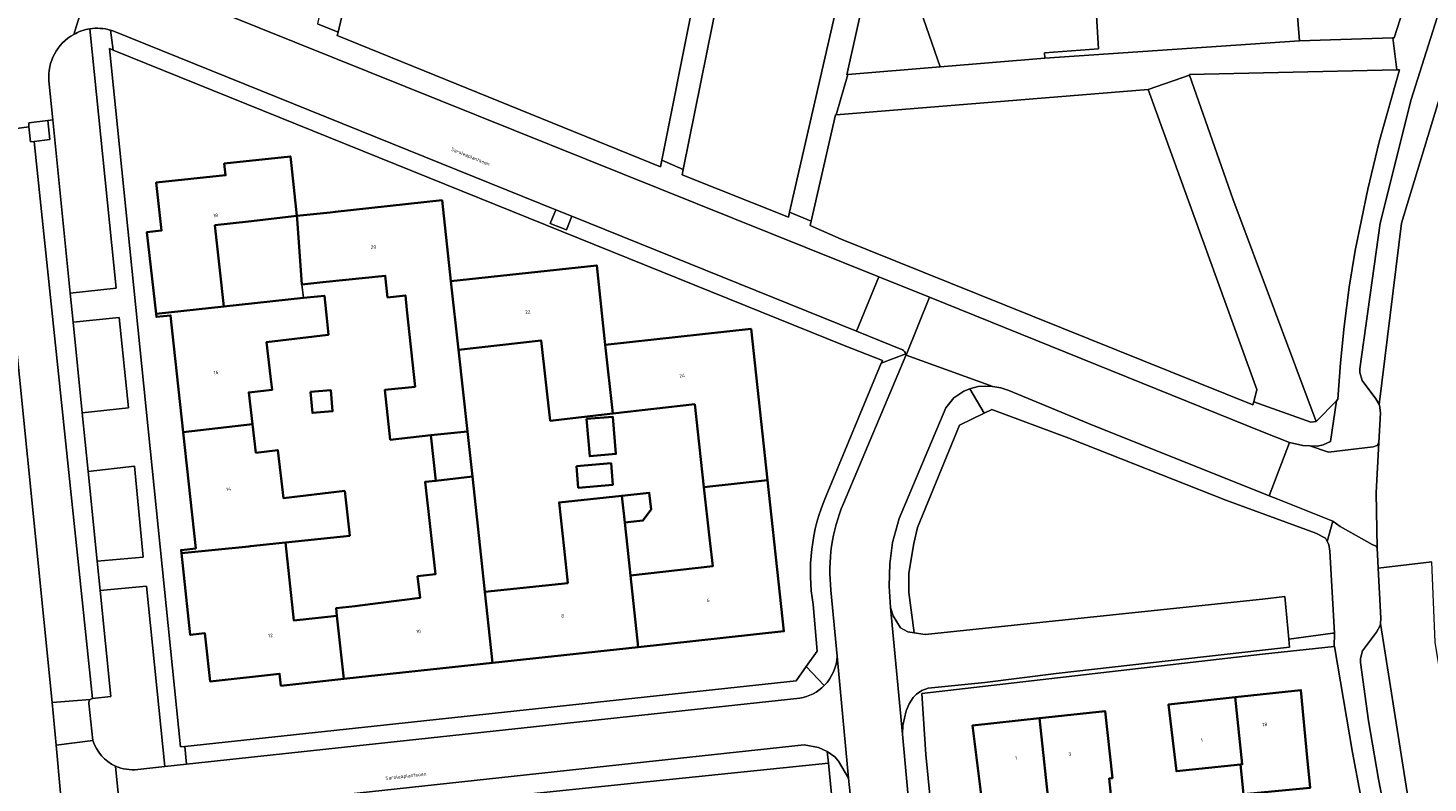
# Model space of a CAD drawing. Header units: metres. Extents: x 197700 to 204338, y 317132 to 325229.
# Tile 1002 of 1056: x 198874 to 199017, y 321517 to 321594. Entities that reach past the tile are written whole.
import ezdxf
from ezdxf.enums import TextEntityAlignment as Align

# ---------------------------------------------------------------- set-up
doc = ezdxf.new("R2010")
doc.units = ezdxf.units.M
for name, color, linetype, lineweight in [('B-WE-GR-BEPLANTING_CULTUUR_BODEMBEDEKKER-GV', 90, 'Continuous', 18), ('B-WE-GR-BEPLANTING_CULTUUR_HEESTERS-GV', 90, 'Continuous', 18), ('B-WE-GR-GROENVOORZIENING-GV', 80, 'Continuous', 18), ('B-WE-OG-BEBOUWING-GV', 7, 'Continuous', 35), ('B-WE-OG-BEBOUWING-T18', 10, 'Continuous', 18), ('B-WE-OG-TERREIN_ERF-GV', 7, 'Continuous', 18), ('B-WE-OG-TOPOGRAFIE-T18', 10, 'Continuous', 18), ('B-WE-VH-VERHARDING_ASFALT-GV', 252, 'Continuous', 18), ('B-WE-VH-VERHARDING_BETONSTRAATSTEEN-GV', 252, 'Continuous', 18), ('B-WE-VH-VERHARDING_STRAATBAKSTEEN-GV', 252, 'Continuous', 18), ('B-WE-VH-VERHARDING_TEGEL-GV', 252, 'Continuous', 18)]:
    doc.layers.add(name, color=color, linetype=linetype, lineweight=lineweight)
doc.styles.add('NLCS-ISO-M200-T18', font='NLCS-ISO.ttf', dxfattribs={"height": 0.36})

msp = doc.modelspace()

# ---------------------------------------------------------------- linework, layer by layer
at = {"layer": 'B-WE-GR-BEPLANTING_CULTUUR_BODEMBEDEKKER-GV'}
for points in [[(198882.32, 321592.152), (198881.964, 321592.296), (198889.223, 321520.779), (198889.676, 321520.828), (198952.244, 321527.545), (198953.276, 321528.998), (198954.409, 321530.593), (198953.979, 321535.356)], [(198955.307, 321546.482), (198960.963, 321560.093), (198961.078, 321560.369), (198957.155, 321561.892), (198882.32, 321592.152)]]:
    msp.add_lwpolyline(points, dxfattribs=at)
msp.add_lwpolyline([(198921.176, 321529.389), (198906.253, 321527.774), (198905.93, 321527.739), (198899.501, 321527.044), (198899.37, 321528.261), (198892.247, 321527.491), (198891.715, 321532.412), (198890.219, 321532.25), (198889.319, 321540.623), (198889.285, 321540.937), (198890.777, 321541.098), (198889.493, 321553.002), (198888.201, 321564.979), (198886.763, 321564.817), (198886.727, 321565.135), (198885.786, 321573.515), (198887.285, 321573.684), (198886.737, 321578.569), (198893.836, 321579.337), (198893.707, 321580.531), (198900.482, 321581.265), (198900.582, 321580.344), (198901.143, 321575.155), (198904.56, 321575.525), (198905.061, 321575.579), (198915.996, 321576.763), (198916.892, 321568.485), (198931.834, 321570.101), (198932.714, 321561.968), (198947.63, 321563.582), (198949.318, 321548.081), (198951.002, 321532.615), (198936.079, 321531.001)], close=True, dxfattribs=at)
msp.add_lwpolyline([(198953.979, 321535.356, -0.1423791), (198955.307, 321546.482)], format="xyb", dxfattribs=at)
at = {"layer": 'B-WE-GR-BEPLANTING_CULTUUR_HEESTERS-GV'}
msp.add_lwpolyline([(198875.631, 321584.933), (198873.696, 321584.705), (198873.69, 321584.276), (198873.866, 321582.754), (198874.243, 321582.8), (198875.841, 321582.993)], close=True, dxfattribs=at)
for points in [[(198887.628, 321518.764), (198885.737, 321537.232), (198880.984, 321536.804), (198882.077, 321525.938), (198880.228, 321525.739)], [(198879.846, 321525.249), (198880.244, 321521.426)], [(198884.859, 321518.466), (198887.628, 321518.764)]]:
    msp.add_lwpolyline(points, dxfattribs=at)
for points in [[(198879.98, 321525.639, 0.2668769), (198879.846, 321525.249)], [(198880.228, 321525.739, 0.1680483), (198879.98, 321525.639)], [(198880.244, 321521.426, 0.2132923), (198882.563, 321518.813)], [(198882.563, 321518.813, 0.1380721), (198884.859, 321518.466)]]:
    msp.add_lwpolyline(points, format="xyb", dxfattribs=at)
at = {"layer": 'B-WE-GR-GROENVOORZIENING-GV'}
for points in [[(198946.527, 321609.115), (198961.134, 321606.158), (198957.434, 321589.631), (198957.525, 321589.639), (198966.977, 321590.423), (198951.706, 321634.526), (198946.481, 321609.124)], [(198951.572, 321575.554), (198958.195, 321604.438), (198946.138, 321606.957), (198946.129, 321606.959), (198940.688, 321579.919), (198940.577, 321579.37), (198951.45, 321575.022)], [(198918.813, 321600.909), (198918.79, 321600.792), (198916.47, 321601.26), (198911.58, 321602.24), (198911.34, 321602.291), (198907.497, 321603.116), (198907.493, 321603.087), (198905.354, 321593.991), (198905.271, 321593.636), (198938.366, 321580.192), (198938.505, 321580.889), (198941.573, 321596.264), (198938.656, 321596.858), (198938.64, 321596.78), (198931.44, 321598.23), (198931.47, 321598.382)], [(199013.754, 321590.133), (198992.51, 321589.649), (198992.533, 321589.584), (198996.961, 321576.909), (199005.481, 321554.114), (199007.567, 321556.225), (199007.72, 321556.38), (199007.989, 321560.112), (199008.364, 321563.835), (199008.881, 321567.857), (199009.473, 321571.632), (199010.778, 321577.915), (199011.94, 321582.763), (199014.03, 321590.139)], [(198953.799, 321574.622), (198953.701, 321574.193), (198956.845, 321572.778), (198999.019, 321555.796), (198999.099, 321556.118), (198999.413, 321557.386), (198988.297, 321588.117), (198956.345, 321585.51), (198956.273, 321585.504)], [(198927.639, 321575.797), (198927.071, 321574.385), (198928.723, 321573.722), (198929.29, 321575.134)], [(198879.156, 321554.985), (198883.906, 321555.506), (198882.946, 321564.753), (198878.22, 321564.293)], [(198971.482, 321554.951), (198968.967, 321553.722), (198964.673, 321543.248), (198964.285, 321541.595), (198963.776, 321538.556), (198963.793, 321536.584), (198964.324, 321532.471), (198965.455, 321532.294), (199000, 321535.924), (199002.294, 321536.166), (199002.692, 321531.818), (199007.194, 321532.41), (199007.372, 321532.433), (199006.898, 321540.816), (199006.787, 321541.501), (199006.62, 321541.823), (199006.453, 321542.144), (199005.45, 321542.676), (198996.233, 321546.047), (198980.176, 321552.399), (198972.294, 321555.348)], [(198880.682, 321539.807), (198885.411, 321540.224), (198884.497, 321549.522), (198879.761, 321548.971)]]:
    msp.add_lwpolyline(points, close=True, dxfattribs=at)
for points in [[(198878.301, 321593.75, 0.2963281), (198875.752, 321588.989)], [(198879.956, 321594.329, 0.0923479), (198878.301, 321593.75)]]:
    msp.add_lwpolyline(points, format="xyb", dxfattribs=at)
for points in [[(198877.922, 321567.247), (198882.637, 321567.755), (198879.956, 321594.329)], [(198875.752, 321588.989), (198876.138, 321584.99), (198877.922, 321567.247)], [(198836.879, 321511.614), (198866.122, 321514.856), (198876.94, 321516.044), (198876.508, 321520.962), (198876.069, 321525.335), (198870.195, 321583.803)]]:
    msp.add_lwpolyline(points, dxfattribs=at)
at = {"layer": 'B-WE-OG-BEBOUWING-GV'}
for points in [[(198886.727, 321565.135), (198893.674, 321565.882), (198893.255, 321569.617), (198892.739, 321574.211), (198896.179, 321574.597), (198901.143, 321575.155), (198900.582, 321580.344), (198900.482, 321581.265), (198893.707, 321580.531), (198893.836, 321579.337), (198886.737, 321578.569), (198887.285, 321573.684), (198885.786, 321573.515)], [(198917.677, 321561.45), (198916.892, 321568.485), (198915.996, 321576.763), (198905.061, 321575.579), (198904.56, 321575.525), (198901.143, 321575.155), (198901.165, 321574.862), (198901.659, 321568.134), (198903.805, 321568.361), (198910.188, 321569.038), (198910.423, 321566.821), (198912.251, 321567.015), (198912.406, 321565.556), (198913.241, 321557.673), (198910.15, 321557.345), (198910.69, 321552.241), (198914.854, 321552.689), (198918.593, 321553.091)], [(198917.677, 321561.45), (198926.135, 321562.414), (198927.074, 321554.18), (198933.483, 321554.911), (198932.714, 321561.968), (198931.834, 321570.101), (198916.892, 321568.485)], [(198886.727, 321565.135), (198886.763, 321564.817), (198888.201, 321564.979), (198889.493, 321553.002), (198896.592, 321553.836), (198896.208, 321557.078), (198898.61, 321557.363), (198898.451, 321558.701), (198898.032, 321562.241), (198904.351, 321562.99), (198904.369, 321562.992), (198904.192, 321564.686), (198903.951, 321566.982), (198901.807, 321566.757), (198901.803, 321566.757), (198893.674, 321565.882)], [(198933.483, 321554.911), (198941.869, 321555.866), (198942.813, 321547.395), (198949.318, 321548.081), (198947.63, 321563.582), (198932.714, 321561.968)], [(198902.541, 321557.137), (198902.723, 321554.985), (198904.799, 321555.161), (198904.617, 321557.313)], [(198930.796, 321554.363), (198931.119, 321550.553), (198933.8, 321550.78), (198933.477, 321554.59)], [(198906.062, 321547.001), (198899.761, 321546.255), (198899.178, 321551.171), (198896.94, 321550.906), (198896.592, 321553.836), (198889.493, 321553.002), (198890.777, 321541.098), (198889.285, 321540.937), (198889.319, 321540.623), (198896.232, 321541.306), (198896.396, 321541.323), (198899.987, 321541.708), (198906.553, 321542.412), (198906.095, 321546.685)], [(198918.593, 321553.091), (198914.854, 321552.689), (198915.354, 321548.042), (198919.101, 321548.459)], [(198929.758, 321549.539), (198929.947, 321547.319), (198933.484, 321547.619), (198933.295, 321549.838)], [(198906.253, 321527.774), (198921.176, 321529.389), (198920.393, 321536.67), (198920.007, 321540.194), (198919.101, 321548.459), (198915.354, 321548.042), (198914.263, 321547.92), (198915.318, 321538.462), (198913.501, 321538.259), (198913.749, 321536.03), (198907.582, 321535.258), (198907.326, 321535.226), (198907.12, 321535.202), (198905.145, 321534.976), (198905.231, 321534.202), (198905.93, 321527.739)], [(198935.288, 321538.338), (198936.079, 321531.001), (198951.002, 321532.615), (198949.318, 321548.081), (198942.813, 321547.395), (198943.394, 321542.179), (198943.717, 321539.277)], [(198921.176, 321529.389), (198936.079, 321531.001), (198935.288, 321538.338), (198934.972, 321541.241), (198934.698, 321543.751), (198934.398, 321546.508), (198927.986, 321545.824), (198928.49, 321541.1), (198928.869, 321537.551), (198920.393, 321536.67)], [(198937.396, 321545.107), (198937.214, 321546.808), (198934.398, 321546.508), (198934.698, 321543.751), (198936.555, 321543.953)], [(198896.232, 321541.306), (198889.319, 321540.623), (198890.219, 321532.25), (198891.715, 321532.412), (198892.247, 321527.491), (198899.37, 321528.261), (198899.501, 321527.044), (198905.93, 321527.739), (198905.231, 321534.202), (198900.823, 321533.739), (198899.987, 321541.708), (198896.396, 321541.323)], [(198997.913, 321518.993), (198997.188, 321525.859), (198990.37, 321525.119), (198991.18, 321518.289), (198997.745, 321518.975)], [(198997.188, 321525.859), (198997.913, 321518.993), (198997.745, 321518.975), (198998.062, 321515.943), (199004.862, 321516.583), (199004.569, 321519.689), (199003.919, 321526.589)], [(198984.72, 321513.62), (198984.296, 321517.554), (198984.621, 321517.589), (198983.871, 321524.449), (198977.162, 321523.722), (198978.235, 321513.815), (198978.283, 321513.377), (198983.407, 321513.771), (198983.422, 321513.483)], [(198977.162, 321523.722), (198970.311, 321522.979), (198971.171, 321516.139), (198971.547, 321513.142), (198974.22, 321513.38), (198978.235, 321513.815)]]:
    msp.add_lwpolyline(points, close=True, dxfattribs=at)
at = {"layer": 'B-WE-OG-TERREIN_ERF-GV'}
for points in [[(198951.706, 321634.526), (198966.977, 321590.423), (198977.702, 321591.312), (198977.678, 321591.856), (198983.21, 321592.282), (198982.941, 321596.835)], [(199001.114, 321625.696), (199003.798, 321593.105), (199013.352, 321593.399), (199013.482, 321593.403), (199021.781, 321619.296)], [(199012.745, 321501.402), (199009.201, 321520.208), (199007.353, 321531.068), (199007.328, 321531.065), (199000, 321530.289), (198965.117, 321526.25), (198965.511, 321519.996), (198969.487, 321479.842)]]:
    msp.add_lwpolyline(points, dxfattribs=at)
for points in [[(198983.21, 321592.282), (198977.678, 321591.856), (198977.702, 321591.312), (199003.798, 321593.105), (199001.114, 321625.696), (198998.067, 321625.429), (199000.47, 321599.02), (198995.27, 321598.56), (198995.32, 321597.95), (198993.016, 321597.743), (198984.57, 321596.982), (198982.941, 321596.835)], [(198901.165, 321574.862), (198901.143, 321575.155), (198896.179, 321574.597), (198892.739, 321574.211), (198893.255, 321569.617), (198893.674, 321565.882), (198901.803, 321566.757), (198901.807, 321566.757), (198901.659, 321568.134)], [(198896.592, 321553.836), (198896.94, 321550.906), (198899.178, 321551.171), (198899.761, 321546.255), (198906.062, 321547.001), (198906.095, 321546.685), (198906.553, 321542.412), (198899.987, 321541.708), (198900.823, 321533.739), (198905.231, 321534.202), (198905.145, 321534.976), (198907.12, 321535.202), (198907.326, 321535.226), (198907.582, 321535.258), (198913.749, 321536.03), (198913.501, 321538.259), (198915.318, 321538.462), (198914.263, 321547.92), (198915.354, 321548.042), (198914.854, 321552.689), (198910.69, 321552.241), (198910.15, 321557.345), (198913.241, 321557.673), (198912.406, 321565.556), (198912.251, 321567.015), (198910.423, 321566.821), (198910.188, 321569.038), (198903.805, 321568.361), (198901.659, 321568.134), (198901.807, 321566.757), (198903.951, 321566.982), (198904.192, 321564.686), (198904.369, 321562.992), (198904.351, 321562.99), (198898.032, 321562.241), (198898.451, 321558.701), (198898.61, 321557.363), (198896.208, 321557.078)], [(198933.483, 321554.911), (198927.074, 321554.18), (198926.135, 321562.414), (198917.677, 321561.45), (198918.593, 321553.091), (198919.101, 321548.459), (198920.007, 321540.194), (198920.393, 321536.67), (198928.869, 321537.551), (198928.49, 321541.1), (198927.986, 321545.824), (198934.398, 321546.508), (198937.214, 321546.808), (198937.396, 321545.107), (198936.555, 321543.953), (198934.698, 321543.751), (198934.972, 321541.241), (198935.288, 321538.338), (198943.717, 321539.277), (198943.394, 321542.179), (198942.813, 321547.395), (198941.869, 321555.866)], [(198902.541, 321557.137), (198904.617, 321557.313), (198904.799, 321555.161), (198902.723, 321554.985)], [(198930.796, 321554.363), (198933.477, 321554.59), (198933.8, 321550.78), (198931.119, 321550.553)], [(198929.758, 321549.539), (198933.295, 321549.838), (198933.484, 321547.619), (198929.947, 321547.319)], [(198997.188, 321525.859), (199003.919, 321526.589), (199004.569, 321519.689), (199004.862, 321516.583), (198998.062, 321515.943), (198997.745, 321518.975), (198991.18, 321518.289), (198990.37, 321525.119)], [(198984.72, 321513.62), (198983.422, 321513.483), (198983.407, 321513.771), (198978.283, 321513.377), (198978.235, 321513.815), (198974.22, 321513.38), (198971.547, 321513.142), (198971.171, 321516.139), (198970.311, 321522.979), (198977.162, 321523.722), (198983.871, 321524.449), (198984.621, 321517.589), (198984.296, 321517.554)], [(198897.244, 321440.085), (198898.761, 321424.903), (198900.169, 321410.806), (198924.37, 321413.343), (198934.634, 321414.419), (198944.483, 321415.452), (198954.46, 321416.498), (198965.706, 321417.677), (198963.809, 321435.207), (198963.163, 321441.367), (198962.386, 321448.768), (198959.469, 321478.595), (198958.522, 321488.354), (198957.219, 321501.839), (198955.553, 321519.121), (198934.629, 321516.958), (198890.144, 321512.359), (198891.424, 321499.197), (198894.319, 321469.452)]]:
    msp.add_lwpolyline(points, close=True, dxfattribs=at)
at = {"layer": 'B-WE-VH-VERHARDING_ASFALT-GV'}
for points in [[(199030.435, 321627.831), (199029.85, 321627.316), (199028.15, 321626.276), (199027.553, 321625.76), (199027.228, 321625.032), (199015.198, 321587.095), (199012.049, 321574.421), (199009.942, 321559.513), (199009.952, 321559.119), (199010.191, 321558.313), (199011.608, 321556.435), (199011.939, 321555.832), (199014.226, 321574.42)], [(198878.22, 321564.293), (198877.922, 321567.247), (198876.138, 321584.99), (198875.631, 321584.933), (198875.841, 321582.993), (198874.243, 321582.8), (198880.228, 321525.739), (198882.077, 321525.938), (198880.984, 321536.804), (198880.682, 321539.807), (198879.761, 321548.971), (198879.156, 321554.985)], [(198963.505, 321560.91), (198972.39, 321557.697), (198973.197, 321557.547), (198974.02, 321557.286), (198982.163, 321553.9), (199000.681, 321546.509), (199002.771, 321551.939), (199000, 321553.055), (198965.904, 321566.84)], [(199014.23, 321505.275), (199014.594, 321504.532), (199016.811, 321502.869), (199016.915, 321502.698), (199012.07, 321533.431), (199012.048, 321533.214), (199011.662, 321532.524), (199010.247, 321530.611), (199010.024, 321529.835), (199010.021, 321529.43), (199010.851, 321523.452), (199011.859, 321517.463)]]:
    msp.add_lwpolyline(points, close=True, dxfattribs=at)
for points in [[(199030.435, 321627.831), (199014.226, 321574.42), (199011.939, 321555.832), (199011.976, 321555.765), (199012.074, 321554.988), (199011.892, 321551.971), (199011.632, 321546.803), (199011.719, 321541.169), (199011.834, 321539.091), (199017.336, 321539.746)], [(198882.049, 321594.186), (198882.165, 321594.15), (198882.277, 321594.112), (198927.639, 321575.797), (198929.29, 321575.134), (198958.435, 321563.372), (198960.709, 321568.911), (198885.986, 321598.993), (198880.619, 321601.292), (198878.301, 321593.75)], [(198873.69, 321584.276), (198870.195, 321583.803), (198876.069, 321525.335), (198879.98, 321525.639)], [(198880.228, 321525.739), (198874.243, 321582.8), (198873.866, 321582.754), (198873.69, 321584.276)], [(198964.24, 321510.106), (198963.125, 321522.066), (198961.913, 321535.071), (198961.766, 321537.246), (198961.84, 321539.528), (198962.11, 321541.721), (198962.802, 321544.174), (198967.585, 321555.521), (198968.391, 321556.52), (198969.418, 321557.222), (198970.027, 321557.456), (198970.131, 321557.496), (198970.874, 321557.674), (198971.624, 321557.741), (198972.348, 321557.705), (198972.39, 321557.697), (198963.505, 321560.91), (198963.492, 321560.878), (198957.086, 321545.701)], [(199022.468, 321492.895), (199022.658, 321503.639), (199019.149, 321522.424), (199017.681, 321531.517), (199017.336, 321539.746), (199011.834, 321539.091), (199012.121, 321533.933), (199012.07, 321533.431), (199016.915, 321502.698), (199017.215, 321502.203), (199017.296, 321501.788), (199017.114, 321490.539), (199018.085, 321485.109), (199019.743, 321476.674)], [(198955.806, 321536.835), (198956.446, 321530.084)], [(198956.446, 321530.084), (198957.598, 321517.586), (198959.986, 321495.206)], [(198880.244, 321521.426), (198876.508, 321520.962), (198876.94, 321516.044), (198877.067, 321514.603), (198877.29, 321512.065), (198878.691, 321498.32)], [(198878.691, 321498.32), (198884.595, 321498.727), (198884.296, 321501.597), (198883.51, 321509.143), (198882.563, 321518.813)]]:
    msp.add_lwpolyline(points, dxfattribs=at)
for points in [[(198878.301, 321593.75, -0.0923479), (198879.956, 321594.329)], [(198879.956, 321594.329, -0.1111642), (198882.049, 321594.186)], [(198957.086, 321545.701, 0.1279089), (198955.806, 321536.835)], [(198879.98, 321525.639, -0.1680483), (198880.228, 321525.739)], [(198882.563, 321518.813, -0.2132923), (198880.244, 321521.426)]]:
    msp.add_lwpolyline(points, format="xyb", dxfattribs=at)
at = {"layer": 'B-WE-VH-VERHARDING_BETONSTRAATSTEEN-GV'}
for points in [[(198878.301, 321593.75), (198880.619, 321601.292), (198877.102, 321602.811), (198876.16, 321603.329)], [(198869.397, 321591.795), (198870.195, 321583.803), (198873.69, 321584.276), (198873.696, 321584.705), (198875.631, 321584.933), (198876.138, 321584.99), (198875.752, 321588.989)], [(198963.492, 321560.878), (198963.505, 321560.91), (198965.904, 321566.84), (198960.709, 321568.911), (198958.435, 321563.372), (198963.131, 321561.442)], [(198879.98, 321525.639), (198876.069, 321525.335), (198876.508, 321520.962)], [(198876.508, 321520.962), (198880.244, 321521.426), (198879.846, 321525.249)]]:
    msp.add_lwpolyline(points, dxfattribs=at)
for points in [[(198875.752, 321588.989, -0.2963281), (198878.301, 321593.75)], [(198963.131, 321561.442, -0.233884), (198963.472, 321561.052)], [(198963.472, 321561.052, -0.080715), (198963.492, 321560.878)], [(198879.846, 321525.249, -0.2668769), (198879.98, 321525.639)]]:
    msp.add_lwpolyline(points, format="xyb", dxfattribs=at)
at = {"layer": 'B-WE-VH-VERHARDING_STRAATBAKSTEEN-GV'}
msp.add_lwpolyline([(198964.324, 321532.471), (198963.694, 321532.569), (198962.922, 321532.966), (198962.193, 321534.186), (198961.913, 321535.071), (198963.125, 321522.066), (198963.169, 321522.959), (198963.506, 321524.467), (198963.834, 321525.181), (198964.246, 321525.837), (198964.56, 321526.175), (198965.121, 321526.554), (198965.751, 321526.807), (198971.56, 321527.378), (198978.886, 321528.303), (199000, 321530.686), (199002.768, 321530.99), (199002.692, 321531.818), (199002.294, 321536.166), (199000, 321535.924), (198965.455, 321532.294)], close=True, dxfattribs=at)
for points in [[(198883.51, 321509.143), (198884.106, 321511.488), (198884.429, 321512.121), (198885.159, 321512.917), (198886.128, 321513.496), (198887.249, 321513.862), (198887.696, 321513.923), (198889.968, 321514.172), (198924.66, 321517.921), (198934.416, 321518.973), (198953.081, 321520.991), (198954.537, 321520.718), (198955.438, 321520.317), (198956.196, 321519.759), (198956.588, 321519.32), (198957.598, 321517.586), (198956.446, 321530.084)], [(198952.614, 321525.766), (198889.842, 321519.003), (198887.628, 321518.764), (198884.859, 321518.466)], [(198882.563, 321518.813), (198883.51, 321509.143)]]:
    msp.add_lwpolyline(points, dxfattribs=at)
for points in [[(198956.446, 321530.084, -0.185564), (198955.13, 321527.069)], [(198955.13, 321527.069, -0.1584818), (198952.614, 321525.766)], [(198884.859, 321518.466, -0.1380721), (198882.563, 321518.813)]]:
    msp.add_lwpolyline(points, format="xyb", dxfattribs=at)
at = {"layer": 'B-WE-VH-VERHARDING_TEGEL-GV'}
for points in [[(198906.898, 321612.596), (198904.733, 321602.093), (198904.691, 321601.882), (198904.456, 321600.69), (198904.426, 321600.546), (198903.245, 321594.821), (198905.354, 321593.991), (198907.493, 321603.087), (198907.497, 321603.116), (198907.861, 321605.975), (198909.436, 321613.66), (198911.568, 321623.893), (198913.615, 321633.859), (198915.746, 321644.281), (198913.404, 321644.84), (198911.374, 321634.468), (198911.286, 321634.486), (198910.837, 321632.263), (198910.947, 321632.241), (198907.876, 321617.341)], [(198946.138, 321606.957), (198946.527, 321609.115), (198946.481, 321609.124), (198951.706, 321634.526), (198950.328, 321638.444), (198948.008, 321637.627), (198947.488, 321635.202), (198949.303, 321634.803), (198947.794, 321626.963), (198945.853, 321616.858), (198943.766, 321606.628), (198941.916, 321597.563), (198941.573, 321596.264), (198938.505, 321580.889), (198940.688, 321579.919), (198946.129, 321606.959)], [(198957.525, 321589.639), (198957.434, 321589.631), (198961.134, 321606.158), (198946.527, 321609.115), (198946.138, 321606.957), (198958.195, 321604.438), (198951.572, 321575.554), (198953.799, 321574.622), (198956.273, 321585.504), (198956.345, 321585.51)], [(198956.345, 321585.51), (198988.297, 321588.117), (198992.533, 321589.584), (198992.51, 321589.649), (199013.754, 321590.133), (199013.352, 321593.399), (199003.798, 321593.105), (198977.702, 321591.312), (198966.977, 321590.423), (198957.525, 321589.639)], [(198988.297, 321588.117), (198999.413, 321557.386), (198999.099, 321556.118), (199004.931, 321554.037), (199005.481, 321554.114), (198996.961, 321576.909), (198992.533, 321589.584)], [(198961.913, 321535.071), (198962.193, 321534.186), (198962.922, 321532.966), (198963.694, 321532.569), (198964.324, 321532.471), (198963.793, 321536.584), (198963.776, 321538.556), (198964.285, 321541.595), (198964.673, 321543.248), (198968.967, 321553.722), (198971.482, 321554.951), (198970.027, 321557.456), (198969.418, 321557.222), (198968.391, 321556.52), (198967.585, 321555.521), (198962.802, 321544.174), (198962.11, 321541.721), (198961.84, 321539.528), (198961.766, 321537.246)], [(199006.62, 321541.823), (199007.192, 321543.909), (199001.579, 321546.15), (199000.681, 321546.509), (198982.163, 321553.9), (198974.02, 321557.286), (198973.197, 321557.547), (198972.39, 321557.697), (198972.348, 321557.705), (198971.624, 321557.741), (198970.874, 321557.674), (198970.131, 321557.496), (198970.027, 321557.456), (198971.482, 321554.951), (198972.294, 321555.348), (198980.176, 321552.399), (198996.233, 321546.047), (199005.45, 321542.676), (199006.453, 321542.144)], [(199011.892, 321551.971), (199011.739, 321551.659), (199011.33, 321551.528), (199006.75, 321550.975), (199004.846, 321551.61), (199004.133, 321551.631), (199002.771, 321551.939), (199000.681, 321546.509), (199001.579, 321546.15), (199007.192, 321543.909), (199007.939, 321543.362), (199011.221, 321541.501), (199011.619, 321541.342), (199011.719, 321541.169), (199011.632, 321546.803)], [(198889.968, 321514.172), (198890.144, 321512.359), (198934.629, 321516.958), (198955.553, 321519.121), (198955.438, 321520.317), (198954.537, 321520.718), (198953.081, 321520.991), (198934.416, 321518.973), (198924.66, 321517.921)], [(198963.163, 321441.367), (198965.27, 321441.554), (198962.397, 321469.458), (198959.986, 321495.206), (198957.598, 321517.586), (198956.588, 321519.32), (198956.196, 321519.759), (198955.438, 321520.317), (198955.553, 321519.121), (198957.219, 321501.839), (198958.522, 321488.354), (198959.469, 321478.595), (198962.386, 321448.768)]]:
    msp.add_lwpolyline(points, close=True, dxfattribs=at)
for points in [[(199021.781, 321619.296), (199013.482, 321593.403), (199013.352, 321593.399), (199013.754, 321590.133), (199014.03, 321590.139), (199011.94, 321582.763), (199010.778, 321577.915), (199009.473, 321571.632), (199008.881, 321567.857), (199008.364, 321563.835), (199007.989, 321560.112), (199007.72, 321556.38), (199007.567, 321556.225), (199006.959, 321552.052), (199006.201, 321551.706), (199005.626, 321551.588), (199004.846, 321551.61), (199006.75, 321550.975), (199011.33, 321551.528), (199011.739, 321551.659), (199011.892, 321551.971), (199012.074, 321554.988), (199011.976, 321555.765), (199011.939, 321555.832), (199011.608, 321556.435), (199010.191, 321558.313), (199009.952, 321559.119), (199009.942, 321559.513), (199012.049, 321574.421), (199015.198, 321587.095), (199027.228, 321625.032)], [(198885.986, 321598.993), (198960.709, 321568.911), (198965.904, 321566.84), (199000, 321553.055), (199002.771, 321551.939), (199004.133, 321551.631), (199004.846, 321551.61), (199005.626, 321551.588), (199006.201, 321551.706), (199006.959, 321552.052), (199007.567, 321556.225), (199005.481, 321554.114), (199004.931, 321554.037), (198999.099, 321556.118), (198999.019, 321555.796), (198956.845, 321572.778), (198953.701, 321574.193), (198953.799, 321574.622), (198951.572, 321575.554), (198951.45, 321575.022), (198940.577, 321579.37), (198940.688, 321579.919), (198938.505, 321580.889), (198938.366, 321580.192), (198905.271, 321593.636), (198905.354, 321593.991), (198903.245, 321594.821)], [(198879.956, 321594.329), (198882.637, 321567.755), (198877.922, 321567.247)], [(198877.922, 321567.247), (198878.22, 321564.293), (198882.946, 321564.753), (198883.906, 321555.506), (198879.156, 321554.985), (198879.761, 321548.971), (198884.497, 321549.522), (198885.411, 321540.224), (198880.682, 321539.807), (198880.984, 321536.804), (198885.737, 321537.232), (198887.628, 321518.764), (198889.842, 321519.003), (198889.676, 321520.828), (198889.223, 321520.779), (198881.964, 321592.296), (198882.32, 321592.152), (198882.049, 321594.186)], [(198927.639, 321575.797), (198882.277, 321594.112), (198882.165, 321594.15), (198882.049, 321594.186), (198882.32, 321592.152), (198957.155, 321561.892), (198961.078, 321560.369), (198960.963, 321560.093), (198963.472, 321561.052)], [(198963.131, 321561.442), (198958.435, 321563.372), (198929.29, 321575.134), (198928.723, 321573.722), (198927.071, 321574.385), (198927.639, 321575.797)], [(198957.086, 321545.701), (198963.492, 321560.878)], [(198963.472, 321561.052), (198960.963, 321560.093)], [(198960.963, 321560.093), (198955.307, 321546.482)], [(199014.23, 321505.275), (199011.859, 321517.463), (199010.851, 321523.452), (199010.021, 321529.43), (199010.024, 321529.835), (199010.247, 321530.611), (199011.662, 321532.524), (199012.048, 321533.214), (199012.07, 321533.431), (199012.121, 321533.933), (199011.834, 321539.091), (199011.719, 321541.169), (199011.619, 321541.342), (199011.221, 321541.501), (199007.939, 321543.362), (199007.192, 321543.909), (199006.62, 321541.823), (199006.787, 321541.501), (199006.898, 321540.816), (199007.372, 321532.433), (199007.328, 321531.065), (199007.353, 321531.068), (199009.201, 321520.208), (199012.745, 321501.402)], [(198956.446, 321530.084), (198955.806, 321536.835)], [(198953.979, 321535.356), (198954.409, 321530.593), (198953.276, 321528.998), (198955.13, 321527.069)], [(198969.487, 321479.842), (198965.511, 321519.996), (198965.117, 321526.25), (199000, 321530.289), (199007.328, 321531.065), (199007.372, 321532.433), (199007.194, 321532.41), (199002.692, 321531.818), (199002.768, 321530.99), (199000, 321530.686), (198978.886, 321528.303), (198971.56, 321527.378), (198965.751, 321526.807), (198965.121, 321526.554), (198964.56, 321526.175), (198964.246, 321525.837), (198963.834, 321525.181), (198963.506, 321524.467), (198963.169, 321522.959), (198963.125, 321522.066), (198964.24, 321510.106)], [(198955.13, 321527.069), (198953.276, 321528.998), (198952.244, 321527.545), (198889.676, 321520.828)], [(198889.676, 321520.828), (198889.842, 321519.003), (198952.614, 321525.766)]]:
    msp.add_lwpolyline(points, dxfattribs=at)
for points in [[(198882.049, 321594.186, 0.1111642), (198879.956, 321594.329)], [(198963.472, 321561.052, 0.233884), (198963.131, 321561.442)], [(198963.492, 321560.878, 0.080715), (198963.472, 321561.052)], [(198955.307, 321546.482, 0.1423791), (198953.979, 321535.356)], [(198955.806, 321536.835, -0.1279089), (198957.086, 321545.701)], [(198955.13, 321527.069, 0.185564), (198956.446, 321530.084)], [(198952.614, 321525.766, 0.1584818), (198955.13, 321527.069)]]:
    msp.add_lwpolyline(points, format="xyb", dxfattribs=at)

# ---------------------------------------------------------------- texts
at = {"layer": 'B-WE-OG-BEBOUWING-T18', "style": 'NLCS-ISO-M200-T18'}
for s, rotation, p in [('18', 6.1, (198892.816, 321575.203)), ('20', 6.1, (198908.978, 321571.98)), ('22', 6.1, (198924.771, 321565.314)), ('16', 6.1, (198892.856, 321559.125)), ('24', 6.1, (198940.58, 321558.796)), ('14', 6.1, (198894.144, 321547.178)), ('6', 6.1, (198943.253, 321535.8)), ('8', 6.1, (198928.347, 321534.188)), ('12', 6.1, (198898.427, 321532.182)), ('10', 6.1, (198913.584, 321532.591)), ('18', 5.3, (199000.233, 321523.065)), ('1', 6.1, (198993.78, 321521.466)), ('3', 6.1, (198980.267, 321520.035)), ('1', 7.1, (198974.764, 321519.629))]:
    msp.add_text(s, height=0.36, rotation=rotation, dxfattribs=at).set_placement(p, align=Align.MIDDLE)
at = {"layer": 'B-WE-OG-TOPOGRAFIE-T18', "style": 'NLCS-ISO-M200-T18'}
for rotation, p in [(338.1, (198918.884, 321581.193)), (6.2, (198912.303, 321517.746))]:
    msp.add_text('Saroleaplantsoen', height=0.36, rotation=rotation, dxfattribs=at).set_placement(p, align=Align.MIDDLE)

doc.saveas('drawing.dxf')
